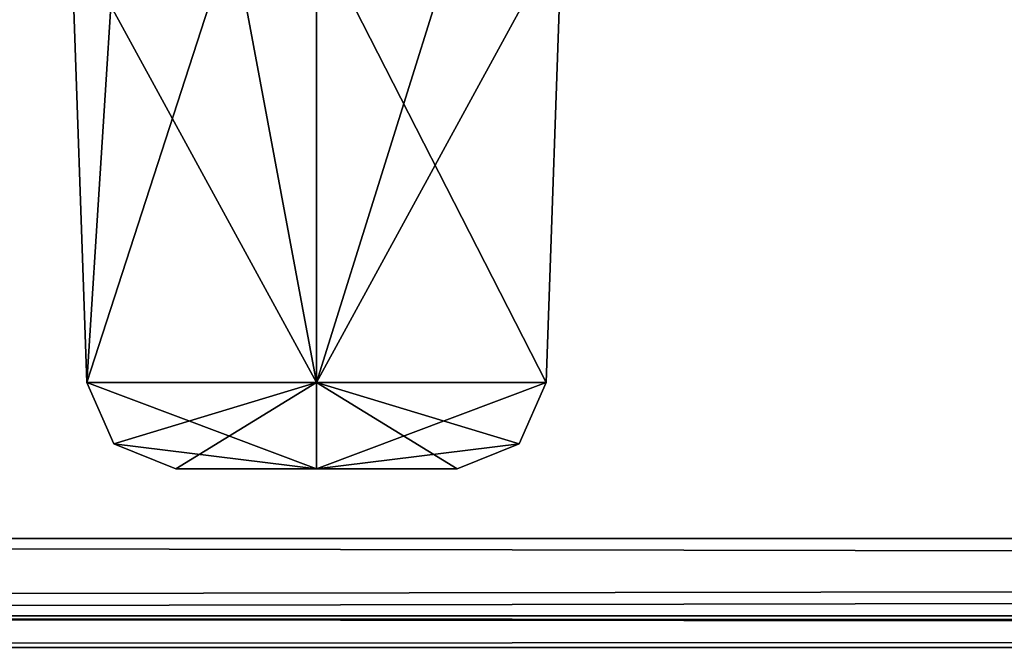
# Model space of a CAD drawing. Header units: millimetres. Extents: x -55 to 55, y -4 to 85.
# Tile 281 of 656: x -35.82 to -33.61, y 60.51 to 61.91. Entities that reach past the tile are written whole.
import ezdxf

# ---------------------------------------------------------------- set-up
doc = ezdxf.new("R2010")
doc.units = ezdxf.units.MM
doc.header["$LTSCALE"] = 74.742497
for name, color, linetype in [('1500', 7, 'CONTINUOUS'), ('1518', 7, 'CONTINUOUS'), ('1523', 7, 'CONTINUOUS'), ('1617', 7, 'CONTINUOUS'), ('1618', 7, 'CONTINUOUS'), ('2481', 7, 'CONTINUOUS'), ('2499', 7, 'CONTINUOUS'), ('2504', 7, 'CONTINUOUS'), ('2598', 7, 'CONTINUOUS'), ('2599', 7, 'CONTINUOUS'), ('3462', 7, 'CONTINUOUS'), ('3480', 7, 'CONTINUOUS'), ('3485', 7, 'CONTINUOUS'), ('3579', 7, 'CONTINUOUS'), ('3580', 7, 'CONTINUOUS'), ('8028', 7, 'CONTINUOUS'), ('8030', 7, 'CONTINUOUS'), ('8045', 7, 'CONTINUOUS'), ('8047', 7, 'CONTINUOUS'), ('8649', 7, 'CONTINUOUS'), ('8656', 7, 'CONTINUOUS')]:
    doc.layers.add(name, color=color, linetype=linetype)

msp = doc.modelspace()

# ---------------------------------------------------------------- linework, layer by layer
at = {"layer": '1500', "color": 83, "linetype": 'Continuous', "true_color": 0x88bb70}
for points in [[(-35.1544, 60.9, 22.5241), (-35.4694, 60.9, 22.2091), (-35.1544, 60.9, 21.8942), (-35.1544, 60.9, 22.5241)], [(-34.8394, 60.9, 22.2091), (-35.1544, 60.9, 22.5241), (-35.1544, 60.9, 21.8942), (-34.8394, 60.9, 22.2091)]]:
    msp.add_3dface(points, dxfattribs=at)
at = {"layer": '1518', "color": 83, "linetype": 'Continuous', "true_color": 0x88bb70}
for points in [[(-35.1544, 61.093, 22.7239), (-35.7044, 62.1, 22.2091), (-35.6692, 61.093, 22.2091), (-35.1544, 61.093, 22.7239)], [(-35.1544, 62.1, 22.7591), (-35.7044, 62.1, 22.2091), (-35.1544, 61.093, 22.7239), (-35.1544, 62.1, 22.7591)], [(-34.6396, 61.093, 22.2091), (-35.1544, 62.1, 22.7591), (-35.1544, 61.093, 22.7239), (-34.6396, 61.093, 22.2091)], [(-34.6044, 62.1, 22.2091), (-35.1544, 62.1, 22.7591), (-34.6396, 61.093, 22.2091), (-34.6044, 62.1, 22.2091)]]:
    msp.add_3dface(points, dxfattribs=at)
at = {"layer": '1523', "color": 83, "linetype": 'Continuous', "true_color": 0x88bb70}
for points in [[(-35.7044, 62.1, 22.2091), (-35.6049, 62.1, 21.8936), (-35.6692, 61.093, 22.2091), (-35.7044, 62.1, 22.2091)], [(-35.6049, 62.1, 21.8936), (-35.3425, 62.1, 21.6923), (-35.6692, 61.093, 22.2091), (-35.6049, 62.1, 21.8936)], [(-35.6692, 61.093, 22.2091), (-35.3425, 62.1, 21.6923), (-35.1544, 61.093, 21.6943), (-35.6692, 61.093, 22.2091)], [(-35.3425, 62.1, 21.6923), (-34.8389, 62.1, 21.7586), (-35.1544, 61.093, 21.6943), (-35.3425, 62.1, 21.6923)], [(-34.6044, 62.1, 22.2091), (-34.6396, 61.093, 22.2091), (-35.1544, 61.093, 21.6943), (-34.6044, 62.1, 22.2091)], [(-34.8389, 62.1, 21.7586), (-34.6044, 62.1, 22.2091), (-35.1544, 61.093, 21.6943), (-34.8389, 62.1, 21.7586)]]:
    msp.add_3dface(points, dxfattribs=at)
at = {"layer": '1617', "color": 83, "linetype": 'Continuous', "true_color": 0x88bb70}
for points in [[(-35.1544, 60.9, 22.5241), (-35.1544, 61.093, 22.7239), (-35.6692, 61.093, 22.2091), (-35.1544, 60.9, 22.5241)], [(-35.1544, 60.9, 22.5241), (-35.6692, 61.093, 22.2091), (-35.6083, 60.9561, 22.2091), (-35.1544, 60.9, 22.5241)], [(-34.6396, 61.093, 22.2091), (-35.1544, 61.093, 22.7239), (-34.7005, 60.9561, 22.2091), (-34.6396, 61.093, 22.2091)], [(-35.1544, 60.9, 22.5241), (-34.8394, 60.9, 22.2091), (-35.1544, 61.093, 22.7239), (-35.1544, 60.9, 22.5241)], [(-35.1544, 61.093, 22.7239), (-34.8394, 60.9, 22.2091), (-34.7005, 60.9561, 22.2091), (-35.1544, 61.093, 22.7239)], [(-35.4694, 60.9, 22.2091), (-35.1544, 60.9, 22.5241), (-35.6083, 60.9561, 22.2091), (-35.4694, 60.9, 22.2091)]]:
    msp.add_3dface(points, dxfattribs=at)
at = {"layer": '1618', "color": 83, "linetype": 'Continuous', "true_color": 0x88bb70}
for points in [[(-35.6692, 61.093, 22.2091), (-35.1544, 61.093, 21.6943), (-35.6083, 60.9561, 22.2091), (-35.6692, 61.093, 22.2091)], [(-35.1544, 61.093, 21.6943), (-35.4694, 60.9, 22.2091), (-35.6083, 60.9561, 22.2091), (-35.1544, 61.093, 21.6943)], [(-35.1544, 60.9, 21.8942), (-35.4694, 60.9, 22.2091), (-35.1544, 61.093, 21.6943), (-35.1544, 60.9, 21.8942)], [(-35.1544, 60.9, 21.8942), (-34.6396, 61.093, 22.2091), (-34.7005, 60.9561, 22.2091), (-35.1544, 60.9, 21.8942)], [(-34.6396, 61.093, 22.2091), (-35.1544, 60.9, 21.8942), (-35.1544, 61.093, 21.6943), (-34.6396, 61.093, 22.2091)], [(-34.8394, 60.9, 22.2091), (-35.1544, 60.9, 21.8942), (-34.7005, 60.9561, 22.2091), (-34.8394, 60.9, 22.2091)]]:
    msp.add_3dface(points, dxfattribs=at)
at = {"layer": '2481', "color": 83, "linetype": 'Continuous', "true_color": 0x88bb70}
for points in [[(-35.1544, 60.9, -9.1759), (-35.4694, 60.9, -9.4909), (-35.1544, 60.9, -9.8058), (-35.1544, 60.9, -9.1759)], [(-34.8394, 60.9, -9.4909), (-35.1544, 60.9, -9.1759), (-35.1544, 60.9, -9.8058), (-34.8394, 60.9, -9.4909)]]:
    msp.add_3dface(points, dxfattribs=at)
at = {"layer": '2499', "color": 83, "linetype": 'Continuous', "true_color": 0x88bb70}
for points in [[(-35.1544, 61.093, -8.9761), (-35.7044, 62.1, -9.4909), (-35.6692, 61.093, -9.4909), (-35.1544, 61.093, -8.9761)], [(-35.1544, 62.1, -8.9409), (-35.7044, 62.1, -9.4909), (-35.1544, 61.093, -8.9761), (-35.1544, 62.1, -8.9409)], [(-34.6396, 61.093, -9.4909), (-35.1544, 62.1, -8.9409), (-35.1544, 61.093, -8.9761), (-34.6396, 61.093, -9.4909)], [(-34.6044, 62.1, -9.4909), (-35.1544, 62.1, -8.9409), (-34.6396, 61.093, -9.4909), (-34.6044, 62.1, -9.4909)]]:
    msp.add_3dface(points, dxfattribs=at)
at = {"layer": '2504', "color": 83, "linetype": 'Continuous', "true_color": 0x88bb70}
for points in [[(-35.7044, 62.1, -9.4909), (-35.6049, 62.1, -9.8064), (-35.6692, 61.093, -9.4909), (-35.7044, 62.1, -9.4909)], [(-35.6049, 62.1, -9.8064), (-35.3425, 62.1, -10.0077), (-35.6692, 61.093, -9.4909), (-35.6049, 62.1, -9.8064)], [(-35.6692, 61.093, -9.4909), (-35.3425, 62.1, -10.0077), (-35.1544, 61.093, -10.0057), (-35.6692, 61.093, -9.4909)], [(-35.3425, 62.1, -10.0077), (-34.8389, 62.1, -9.9414), (-35.1544, 61.093, -10.0057), (-35.3425, 62.1, -10.0077)], [(-34.6044, 62.1, -9.4909), (-34.6396, 61.093, -9.4909), (-35.1544, 61.093, -10.0057), (-34.6044, 62.1, -9.4909)], [(-34.8389, 62.1, -9.9414), (-34.6044, 62.1, -9.4909), (-35.1544, 61.093, -10.0057), (-34.8389, 62.1, -9.9414)]]:
    msp.add_3dface(points, dxfattribs=at)
at = {"layer": '2598', "color": 83, "linetype": 'Continuous', "true_color": 0x88bb70}
for points in [[(-35.1544, 60.9, -9.1759), (-35.1544, 61.093, -8.9761), (-35.6692, 61.093, -9.4909), (-35.1544, 60.9, -9.1759)], [(-35.1544, 60.9, -9.1759), (-35.6692, 61.093, -9.4909), (-35.6083, 60.9561, -9.4909), (-35.1544, 60.9, -9.1759)], [(-34.6396, 61.093, -9.4909), (-35.1544, 61.093, -8.9761), (-34.7005, 60.9561, -9.4909), (-34.6396, 61.093, -9.4909)], [(-35.1544, 60.9, -9.1759), (-34.8394, 60.9, -9.4909), (-35.1544, 61.093, -8.9761), (-35.1544, 60.9, -9.1759)], [(-35.1544, 61.093, -8.9761), (-34.8394, 60.9, -9.4909), (-34.7005, 60.9561, -9.4909), (-35.1544, 61.093, -8.9761)], [(-35.4694, 60.9, -9.4909), (-35.1544, 60.9, -9.1759), (-35.6083, 60.9561, -9.4909), (-35.4694, 60.9, -9.4909)]]:
    msp.add_3dface(points, dxfattribs=at)
at = {"layer": '2599', "color": 83, "linetype": 'Continuous', "true_color": 0x88bb70}
for points in [[(-35.6692, 61.093, -9.4909), (-35.1544, 61.093, -10.0057), (-35.6083, 60.9561, -9.4909), (-35.6692, 61.093, -9.4909)], [(-35.1544, 61.093, -10.0057), (-35.4694, 60.9, -9.4909), (-35.6083, 60.9561, -9.4909), (-35.1544, 61.093, -10.0057)], [(-35.1544, 60.9, -9.8058), (-35.4694, 60.9, -9.4909), (-35.1544, 61.093, -10.0057), (-35.1544, 60.9, -9.8058)], [(-35.1544, 60.9, -9.8058), (-34.6396, 61.093, -9.4909), (-34.7005, 60.9561, -9.4909), (-35.1544, 60.9, -9.8058)], [(-34.6396, 61.093, -9.4909), (-35.1544, 60.9, -9.8058), (-35.1544, 61.093, -10.0057), (-34.6396, 61.093, -9.4909)], [(-34.8394, 60.9, -9.4909), (-35.1544, 60.9, -9.8058), (-34.7005, 60.9561, -9.4909), (-34.8394, 60.9, -9.4909)]]:
    msp.add_3dface(points, dxfattribs=at)
at = {"layer": '3462', "color": 83, "linetype": 'Continuous', "true_color": 0x88bb70}
for points in [[(-35.1544, 60.9, -40.8759), (-35.4694, 60.9, -41.1909), (-35.1544, 60.9, -41.5058), (-35.1544, 60.9, -40.8759)], [(-34.8394, 60.9, -41.1909), (-35.1544, 60.9, -40.8759), (-35.1544, 60.9, -41.5058), (-34.8394, 60.9, -41.1909)]]:
    msp.add_3dface(points, dxfattribs=at)
at = {"layer": '3480', "color": 83, "linetype": 'Continuous', "true_color": 0x88bb70}
for points in [[(-35.1544, 61.093, -40.6761), (-35.7044, 62.1, -41.1909), (-35.6692, 61.093, -41.1909), (-35.1544, 61.093, -40.6761)], [(-35.1544, 62.1, -40.6409), (-35.7044, 62.1, -41.1909), (-35.1544, 61.093, -40.6761), (-35.1544, 62.1, -40.6409)], [(-34.6396, 61.093, -41.1909), (-35.1544, 62.1, -40.6409), (-35.1544, 61.093, -40.6761), (-34.6396, 61.093, -41.1909)], [(-34.6044, 62.1, -41.1909), (-35.1544, 62.1, -40.6409), (-34.6396, 61.093, -41.1909), (-34.6044, 62.1, -41.1909)]]:
    msp.add_3dface(points, dxfattribs=at)
at = {"layer": '3485', "color": 83, "linetype": 'Continuous', "true_color": 0x88bb70}
for points in [[(-35.7044, 62.1, -41.1909), (-35.6049, 62.1, -41.5064), (-35.6692, 61.093, -41.1909), (-35.7044, 62.1, -41.1909)], [(-35.6049, 62.1, -41.5064), (-35.3425, 62.1, -41.7077), (-35.6692, 61.093, -41.1909), (-35.6049, 62.1, -41.5064)], [(-35.6692, 61.093, -41.1909), (-35.3425, 62.1, -41.7077), (-35.1544, 61.093, -41.7057), (-35.6692, 61.093, -41.1909)], [(-35.3425, 62.1, -41.7077), (-34.8389, 62.1, -41.6414), (-35.1544, 61.093, -41.7057), (-35.3425, 62.1, -41.7077)], [(-34.6044, 62.1, -41.1909), (-34.6396, 61.093, -41.1909), (-35.1544, 61.093, -41.7057), (-34.6044, 62.1, -41.1909)], [(-34.8389, 62.1, -41.6414), (-34.6044, 62.1, -41.1909), (-35.1544, 61.093, -41.7057), (-34.8389, 62.1, -41.6414)]]:
    msp.add_3dface(points, dxfattribs=at)
at = {"layer": '3579', "color": 83, "linetype": 'Continuous', "true_color": 0x88bb70}
for points in [[(-35.1544, 60.9, -40.8759), (-35.1544, 61.093, -40.6761), (-35.6692, 61.093, -41.1909), (-35.1544, 60.9, -40.8759)], [(-35.1544, 60.9, -40.8759), (-35.6692, 61.093, -41.1909), (-35.6083, 60.9561, -41.1909), (-35.1544, 60.9, -40.8759)], [(-34.6396, 61.093, -41.1909), (-35.1544, 61.093, -40.6761), (-34.7005, 60.9561, -41.1909), (-34.6396, 61.093, -41.1909)], [(-35.1544, 60.9, -40.8759), (-34.8394, 60.9, -41.1909), (-35.1544, 61.093, -40.6761), (-35.1544, 60.9, -40.8759)], [(-35.1544, 61.093, -40.6761), (-34.8394, 60.9, -41.1909), (-34.7005, 60.9561, -41.1909), (-35.1544, 61.093, -40.6761)], [(-35.4694, 60.9, -41.1909), (-35.1544, 60.9, -40.8759), (-35.6083, 60.9561, -41.1909), (-35.4694, 60.9, -41.1909)]]:
    msp.add_3dface(points, dxfattribs=at)
at = {"layer": '3580', "color": 83, "linetype": 'Continuous', "true_color": 0x88bb70}
for points in [[(-35.6692, 61.093, -41.1909), (-35.1544, 61.093, -41.7057), (-35.6083, 60.9561, -41.1909), (-35.6692, 61.093, -41.1909)], [(-35.1544, 61.093, -41.7057), (-35.4694, 60.9, -41.1909), (-35.6083, 60.9561, -41.1909), (-35.1544, 61.093, -41.7057)], [(-35.1544, 60.9, -41.5058), (-35.4694, 60.9, -41.1909), (-35.1544, 61.093, -41.7057), (-35.1544, 60.9, -41.5058)], [(-35.1544, 60.9, -41.5058), (-34.6396, 61.093, -41.1909), (-34.7005, 60.9561, -41.1909), (-35.1544, 60.9, -41.5058)], [(-34.6396, 61.093, -41.1909), (-35.1544, 60.9, -41.5058), (-35.1544, 61.093, -41.7057), (-34.6396, 61.093, -41.1909)], [(-34.8394, 60.9, -41.1909), (-35.1544, 60.9, -41.5058), (-34.7005, 60.9561, -41.1909), (-34.8394, 60.9, -41.1909)]]:
    msp.add_3dface(points, dxfattribs=at)
at = {"layer": '8028', "color": 253, "linetype": 'Continuous', "true_color": 0xaab4c3}
for points in [[(54.5, 0.15, 54.65), (54.5, 84.85, 54.65), (-54.5, 84.85, 54.65), (54.5, 0.15, 54.65)], [(-54.5, 0.15, 54.65), (-1.1667, 8.8333, 54.65), (-54.5, 84.85, 54.65), (-54.5, 0.15, 54.65)], [(-1.1667, 8.8333, 54.65), (-1.65, 10, 54.65), (-54.5, 84.85, 54.65), (-1.1667, 8.8333, 54.65)], [(-1.65, 10, 54.65), (-1.1667, 11.1667, 54.65), (-54.5, 84.85, 54.65), (-1.65, 10, 54.65)], [(-1.1667, 11.1667, 54.65), (0, 11.65, 54.65), (-54.5, 84.85, 54.65), (-1.1667, 11.1667, 54.65)], [(1.1667, 11.1667, 54.65), (54.5, 0.15, 54.65), (-54.5, 84.85, 54.65), (1.1667, 11.1667, 54.65)], [(0, 11.65, 54.65), (1.1667, 11.1667, 54.65), (-54.5, 84.85, 54.65), (0, 11.65, 54.65)]]:
    msp.add_3dface(points, dxfattribs=at)
at = {"layer": '8030', "color": 253, "linetype": 'Continuous', "true_color": 0xaab4c3}
for points in [[(-54.5, 84.85, -54.65), (54.5, 84.85, -54.65), (-54.5, 0.15, -54.65), (-54.5, 84.85, -54.65)], [(54.5, 84.85, -54.65), (-1.1667, 11.1667, -54.65), (-54.5, 0.15, -54.65), (54.5, 84.85, -54.65)]]:
    msp.add_3dface(points, dxfattribs=at)
at = {"layer": '8045', "color": 253, "linetype": 'Continuous', "true_color": 0xaab4c3}
for points in [[(9.504, 80.7539, 49.6462), (-48.8723, 60.7435, 49.1222), (-9.5094, 80.5461, 49.6407), (9.504, 80.7539, 49.6462)], [(9.5094, 80.5461, 49.6407), (-48.8723, 60.7435, 49.1222), (9.504, 80.7539, 49.6462), (9.5094, 80.5461, 49.6407)], [(-9.5094, 80.5461, 49.6407), (-48.8723, 60.7435, 49.1222), (-9.7462, 80.4332, 49.6378), (-9.5094, 80.5461, 49.6407)], [(9.5391, 80.4459, 49.6381), (-48.8723, 60.7435, 49.1222), (9.5094, 80.5461, 49.6407), (9.5391, 80.4459, 49.6381)], [(9.6388, 80.3504, 49.6356), (-48.8723, 60.7435, 49.1222), (9.5391, 80.4459, 49.6381), (9.6388, 80.3504, 49.6356)], [(-48.8723, 60.7435, 49.1222), (-9.92, 80.4, 49.6369), (-9.7462, 80.4332, 49.6378), (-48.8723, 60.7435, 49.1222)], [(-40.73, 80.4, 49.6369), (-9.92, 80.4, 49.6369), (-48.8723, 60.7435, 49.1222), (-40.73, 80.4, 49.6369)], [(9.7305, 80.305, 49.6344), (-48.8723, 60.7435, 49.1222), (9.6388, 80.3504, 49.6356), (9.7305, 80.305, 49.6344)], [(9.858, 80.2676, 49.6334), (-48.8723, 60.7435, 49.1222), (9.7305, 80.305, 49.6344), (9.858, 80.2676, 49.6334)], [(48.8723, 60.7435, 49.1222), (-48.8723, 60.7435, 49.1222), (40.7937, 80.2679, 49.6334), (48.8723, 60.7435, 49.1222)], [(40.7937, 80.2679, 49.6334), (-48.8723, 60.7435, 49.1222), (40.6413, 80.2511, 49.633), (40.7937, 80.2679, 49.6334)], [(10.011, 80.2511, 49.633), (-48.8723, 60.7435, 49.1222), (9.858, 80.2676, 49.6334), (10.011, 80.2511, 49.633)], [(40.6413, 80.2511, 49.633), (-48.8723, 60.7435, 49.1222), (40.4908, 80.2539, 49.6331), (40.6413, 80.2511, 49.633)], [(40.4908, 80.2539, 49.6331), (-48.8723, 60.7435, 49.1222), (10.1592, 80.2539, 49.6331), (40.4908, 80.2539, 49.6331)], [(10.1592, 80.2539, 49.6331), (-48.8723, 60.7435, 49.1222), (10.011, 80.2511, 49.633), (10.1592, 80.2539, 49.6331)]]:
    msp.add_3dface(points, dxfattribs=at)
at = {"layer": '8047', "color": 253, "linetype": 'Continuous', "true_color": 0xaab4c3}
for points in [[(48.8723, 60.7435, -49.1222), (-40.7937, 80.2679, -49.6334), (-48.8723, 60.7435, -49.1222), (48.8723, 60.7435, -49.1222)], [(-40.6413, 80.2511, -49.633), (-40.7937, 80.2679, -49.6334), (48.8723, 60.7435, -49.1222), (-40.6413, 80.2511, -49.633)], [(-40.4908, 80.2539, -49.6331), (-40.6413, 80.2511, -49.633), (48.8723, 60.7435, -49.1222), (-40.4908, 80.2539, -49.6331)], [(-10.1592, 80.2539, -49.6331), (-40.4908, 80.2539, -49.6331), (48.8723, 60.7435, -49.1222), (-10.1592, 80.2539, -49.6331)]]:
    msp.add_3dface(points, dxfattribs=at)
at = {"layer": '8649', "color": 253, "linetype": 'Continuous', "true_color": 0xaab4c3}
for points in [[(-48.8723, 60.5709, 49.0467), (-48.8723, 60.7435, 49.1222), (48.8723, 60.5709, 49.0467), (-48.8723, 60.5709, 49.0467)], [(-48.8723, 60.7435, 49.1222), (48.8723, 60.7435, 49.1222), (48.8723, 60.5709, 49.0467), (-48.8723, 60.7435, 49.1222)], [(48.8723, 60.5, 48.8723), (-48.8723, 60.5, 48.8723), (-48.8723, 60.5709, 49.0467), (48.8723, 60.5, 48.8723)], [(48.8723, 60.5, 48.8723), (-48.8723, 60.5709, 49.0467), (48.8723, 60.5184, 48.9664), (48.8723, 60.5, 48.8723)], [(48.8723, 60.5184, 48.9664), (-48.8723, 60.5709, 49.0467), (48.8723, 60.5709, 49.0467), (48.8723, 60.5184, 48.9664)]]:
    msp.add_3dface(points, dxfattribs=at)
at = {"layer": '8656', "color": 253, "linetype": 'Continuous', "true_color": 0xaab4c3}
for points in [[(-48.8723, 60.5709, -49.0467), (48.8723, 60.7435, -49.1222), (-48.8723, 60.6019, -49.0737), (-48.8723, 60.5709, -49.0467)], [(48.8723, 60.7435, -49.1222), (-48.8723, 60.5709, -49.0467), (48.8723, 60.5709, -49.0467), (48.8723, 60.7435, -49.1222)], [(48.8723, 60.7435, -49.1222), (-48.8723, 60.7435, -49.1222), (-48.8723, 60.6019, -49.0737), (48.8723, 60.7435, -49.1222)], [(-48.8723, 60.5, -48.8723), (48.8723, 60.5, -48.8723), (48.8723, 60.5709, -49.0467), (-48.8723, 60.5, -48.8723)], [(-48.8723, 60.5709, -49.0467), (-48.8723, 60.5, -48.8723), (48.8723, 60.5709, -49.0467), (-48.8723, 60.5709, -49.0467)]]:
    msp.add_3dface(points, dxfattribs=at)

doc.saveas('drawing.dxf')
